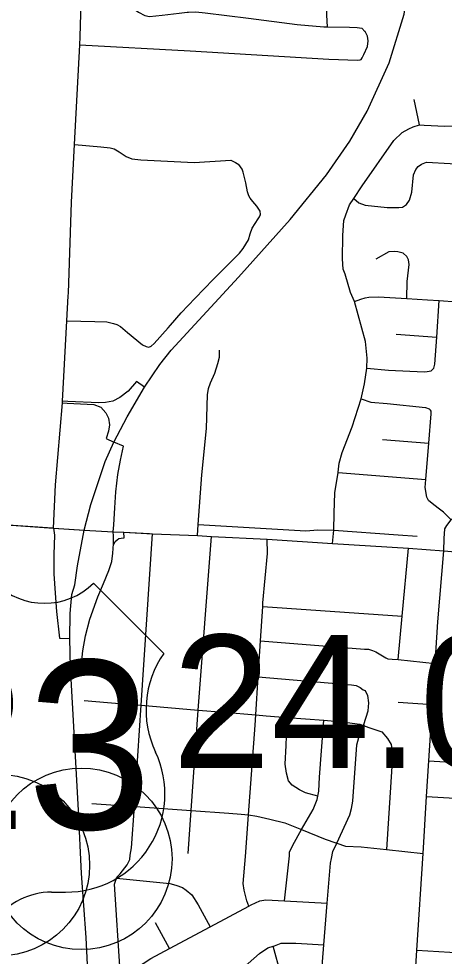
# Model space of a CAD drawing. Extents: x 1729596 to 1934326, y 644115 to 911751.
# Drawn here: x 1828580 to 1832098, y 747751 to 755497 of the extents above; entities that cross this region are included whole.
import ezdxf

# ---------------------------------------------------------------- set-up
doc = ezdxf.new("R2010")
doc.units = 0
for name, color, linetype in [('Default', 7, 'Continuous'), ('GM_X_City_Street', 7, 'Continuous'), ('GM_X_Interchange_Ramps', 7, 'Continuous'), ('GM_X_Interstate_Route', 7, 'Continuous'), ('GM_X_Township', 7, 'Continuous'), ('GM_X_US_Shield', 7, 'Continuous')]:
    doc.layers.add(name, color=color, linetype=linetype)

msp = doc.modelspace()

# ---------------------------------------------------------------- linework, layer by layer
at = {"layer": 'Default'}
for centre in [(1829097.9, 748555.3), (1828416.6, 748503.7)]:
    msp.add_circle(centre, 750, dxfattribs=at)
at = {"layer": 'GM_X_City_Street'}
for points in [[(1828991, 753230.6), (1829017.2, 753982.4), (1829042.1, 754456.4), (1829085.5, 755280.6), (1829089.1, 755347.7), (1829108.1, 756017.6), (1829218.7, 758176.7), (1829219.6, 758194.8), (1829223.8, 759666), (1829249.6, 760899.1)], [(1831131.8, 755430.1), (1831126.1, 755526.9), (1831122.6, 755671.3), (1831122.7, 755703.4), (1831122.9, 755773.6), (1831123, 755817.6), (1831097.2, 755891.9), (1831081.3, 755942.1), (1831067.5, 755990.3), (1831057.7, 756078.5), (1831056.4, 756299.4)], [(1829532.5, 755578.9), (1829570.5, 755550.7), (1829622.5, 755522.4), (1829662.6, 755514.2), (1829766.9, 755525.9), (1829907.3, 755543.4), (1829971.5, 755551.2), (1829983.5, 755551.5), (1830043.6, 755553), (1830121.8, 755546.7), (1830480.5, 755501.2), (1830883.3, 755449.6), (1831101.8, 755430.8), (1831131.8, 755430.1), (1831314.3, 755426), (1831378.4, 755423.8), (1831416.5, 755417.6), (1831440.4, 755391.5)], [(1831411.7, 755161), (1831419.7, 755175), (1831431.8, 755201), (1831464.1, 755267.1), (1831468.3, 755315.2), (1831464.4, 755353.3), (1831444.5, 755391.4), (1831440.4, 755391.5)], [(1829085.5, 755280.6), (1829998.5, 755232.3), (1831145, 755164), (1831381.6, 755155.1), (1831401.6, 755157.1), (1831411.7, 755161)], [(1831893.1, 754619.9), (1831849.6, 754828.6)], [(1831355.1, 753160.2), (1831323.2, 753234.5), (1831277.6, 753385.1), (1831261.7, 753427.2), (1831258, 753513.5), (1831258.6, 753706), (1831267, 753830.3), (1831283.2, 753876.3), (1831315.6, 753958.4), (1831349.7, 754011), (1831418.3, 754116.4), (1831682.1, 754490.4), (1831750.5, 754556.3), (1831804.7, 754588.2), (1831840.9, 754604.1), (1831893.1, 754619.9)], [(1831893.1, 754619.9), (1831933.1, 754617.8), (1832101.5, 754609.1), (1832209.5, 754612.6), (1832213.8, 754612.7), (1832358.1, 754614.2), (1832488.9, 754604.3), (1833482.8, 754529.2)], [(1829042.1, 754456.4), (1829258.2, 754439.1), (1829336.4, 754430.8), (1829370.4, 754420.6), (1829410.4, 754396.4), (1829468.5, 754358.1), (1829516.5, 754337.9), (1829590.7, 754331.6), (1830029.6, 754310), (1830332.4, 754326.9), (1830372.5, 754308.7), (1830400.4, 754292.6)], [(1831349.7, 754011), (1831391.8, 753976.1), (1831443.8, 753955.9), (1831626.2, 753937.2), (1831722.5, 753936.8), (1831752.5, 753940.7), (1831784.7, 753962.7), (1831810.8, 753996.7), (1831829.1, 754062.8), (1831843.6, 754207.1), (1831861.8, 754251.1), (1831881.9, 754275.1), (1831910.1, 754295), (1831950.2, 754310.9), (1832146.8, 754299.8), (1832365.1, 754287.4), (1833156.8, 754238.4), (1833468.8, 754217.5)], [(1830578, 753875.8), (1830579.5, 753878.9), (1830575.6, 753907), (1830549.7, 753947.1), (1830515.7, 753987.4), (1830493.8, 754013.5), (1830483.8, 754033.6), (1830471.9, 754067.8), (1830458.1, 754140), (1830436.3, 754230.3), (1830428.4, 754254.4), (1830400.4, 754292.6)], [(1829836.1, 752966.2), (1829923.3, 753067.2), (1830040, 753189.1), (1830188.9, 753340.9), (1830406.1, 753560.7), (1830436.3, 753598.7), (1830480.6, 753670.7), (1830494.8, 753720.8), (1830509, 753766.9), (1830559.4, 753842.8), (1830569.5, 753858.9), (1830574.5, 753868.9), (1830578, 753875.8)], [(1831788.2, 753184.9), (1831792.6, 753325), (1831807.1, 753465.4), (1831801.2, 753503.4), (1831787.3, 753531.6), (1831757.3, 753559.8), (1831713.2, 753572), (1831683.2, 753574.1), (1831641.1, 753570.2), (1831532.6, 753510.5)], [(1828868.4, 751288.4), (1828884.4, 751646.5), (1828941.9, 752322.1), (1828943.1, 752337.3), (1828977.7, 753000.1), (1828990.2, 753207.1), (1828991, 753230.6)], [(1831173.6, 751161.7), (1831185.9, 751270.2), (1831186.9, 751410.3), (1831193.5, 751578.7), (1831219.6, 751747.8), (1831220.1, 751751.1), (1831228.4, 751825.3), (1831254.7, 751911.4), (1831337.6, 752123.6), (1831412.3, 752355.2), (1831439, 752480.2), (1831458.1, 752608.6), (1831461.8, 752692.6), (1831446.2, 752829), (1831355.1, 753160.2)], [(1831355.1, 753160.2), (1831409.2, 753180.1), (1831445.4, 753190), (1831475.4, 753195.9), (1831553.7, 753199.6), (1831788.2, 753184.9), (1831960.5, 753174.1), (1832055, 753167.5), (1832347, 753147.1), (1832618.3, 753128.1), (1833173.1, 753089.4), (1833597.4, 753054.5), (1833760.4, 753041.1), (1833948.8, 753022.4), (1834057, 753015.9), (1834171.3, 753009.5), (1834275.2, 753013.5), (1834313.6, 753015), (1834468, 753024.5), (1834528.2, 753034.3), (1834584.3, 753030.1), (1834648.3, 753012.4)], [(1831990.7, 752588.4), (1832010.8, 752608.4), (1832020.9, 752642.5), (1832035.3, 752864.6), (1832055, 753167.5)], [(1828977.7, 753000.1), (1829210.5, 752996.1), (1829309.8, 752991.3), (1829364.7, 752979), (1829392.4, 752969.3), (1829422.4, 752953.1), (1829478.4, 752904.8), (1829602.4, 752802.1), (1829632.4, 752787.9), (1829656.4, 752783.8)], [(1829656.4, 752783.8), (1829674.1, 752791.2), (1829698.8, 752812.6), (1829816.3, 752943.3), (1829836.1, 752966.2)], [(1831701, 752890.3), (1832035.3, 752864.6)], [(1830058.7, 751227.1), (1830062.8, 751317.6), (1830093.4, 751727.1), (1830132.7, 752112), (1830139.6, 752388.7), (1830147.8, 752440.8), (1830166, 752488.8), (1830200.4, 752566.9), (1830226.7, 752649), (1830240.9, 752699.1), (1830239.1, 752757.3)], [(1831458.1, 752608.6), (1831635.9, 752593.7), (1831932.5, 752578.6), (1831956.6, 752582.5), (1831990.7, 752588.4)], [(1831412.3, 752355.2), (1831490.7, 752327.6), (1831624.9, 752317.1), (1831943.6, 752285.8), (1831973, 752274.1), (1831983.6, 752263.6)], [(1832093.3, 751101), (1832096.7, 751203.1), (1832103.8, 751281.1), (1832118, 751309.5), (1832154, 751355.7), (1832217.2, 751415.9), (1832326.3, 751447), (1832415.8, 751493.9), (1832497.1, 751580.3), (1832543.4, 751664.1), (1832557.6, 751742.1), (1832563.6, 751832.4), (1832586, 752018.7), (1832586, 752125.1), (1832579, 752238.6), (1832607.3, 752281.1), (1832652.8, 752317.5)], [(1832154, 751355.7), (1832125.1, 751386.9), (1832091.1, 751419.1), (1832047.1, 751453.3), (1831997.1, 751491.6), (1831967.1, 751515.8), (1831955.2, 751543.9), (1831939.4, 751624.2), (1831944.7, 751688.7), (1831969.6, 751991), (1831989.5, 752233.5), (1831989.4, 752253.2), (1831983.6, 752263.6)], [(1831587.9, 752020.4), (1831969.6, 751991)], [(1831219.6, 751747.8), (1831944.7, 751688.7)], [(1828245.2, 751332.1), (1828858.9, 751289.1)], [(1828858.9, 751289.1), (1828868.4, 751288.4), (1829082, 751273.1)], [(1830062.8, 751317.6), (1830952.8, 751266.1), (1831052.2, 751273.6), (1831185.9, 751270.2), (1831716.5, 751231.8), (1831873.6, 751222.6)], [(1829082, 751273.1), (1829121.8, 751270.3), (1829361.2, 751257.8), (1829448.9, 751255), (1829660, 751242.6)], [(1829415.3, 746367), (1829449.8, 746964.9), (1829453.2, 747017.1), (1829453, 747029.1), (1829452.6, 747069.2), (1829417.9, 747623.5), (1829372.5, 748346.9), (1829384.1, 748379.1), (1829389.5, 748396), (1829391.9, 748403.2), (1829417.6, 748431.6), (1829476.8, 748506.4), (1829498.3, 748550.7), (1829501.9, 748584.9), (1829513.2, 748645.1), (1829536.1, 748987.7), (1829591.8, 749824.2), (1829685.6, 751241.1)], [(1829660, 751242.6), (1829685.6, 751241.1), (1830058.7, 751227.1), (1830172.8, 751217.4), (1830635.4, 751197.3), (1831173.6, 751161.7), (1831803.4, 751122.4), (1832093.3, 751101), (1833383.1, 750990.5), (1834243.2, 750924.1), (1834458.7, 750906.1)], [(1829981.8, 748598.2), (1830006.7, 748954.7), (1830064.7, 749784.6), (1830172.8, 751217.4)], [(1830482.8, 748164.6), (1830466.1, 748208.7), (1830451.5, 748262.7), (1830443.1, 748296.7), (1830436.5, 748350.7), (1830454, 748575.4), (1830479.4, 748918.1), (1830534.2, 749658.6), (1830539.7, 749745), (1830560, 750059.6), (1830579, 750356.9), (1830597.3, 750640.8), (1830599.1, 750669.6), (1830636.7, 751078.9), (1830635.4, 751197.3)], [(1831716.4, 750201.4), (1831749.8, 750561.7), (1831803.4, 751122.4)], [(1831823.4, 747039.5), (1831837.7, 747267.9), (1831871.7, 747801.5), (1831922.5, 748599.2), (1831952.5, 749069.4), (1831971.4, 749365.4), (1832000.9, 749829.3), (1832022.6, 750169.7), (1832044.6, 750514.6), (1832093.3, 751101)], [(1830597.3, 750640.8), (1831749.8, 750561.7)], [(1830579, 750356.9), (1831439.3, 750288), (1831471.4, 750288.4), (1831505.5, 750276.7), (1831533.6, 750267), (1831616.2, 750215.8), (1831630.2, 750208), (1831668.3, 750206.4), (1831716.4, 750201.4), (1832022.6, 750169.7)], [(1830560, 750059.6), (1831330.6, 749994.2), (1831368.6, 749986.6), (1831402.8, 749970.9), (1831429, 749953.2), (1831445.1, 749947.4)], [(1830973.6, 746983.9), (1830999.4, 747002.2), (1831021.1, 747032.5), (1831034.5, 747084.8), (1831047.8, 747151), (1831058.5, 747285), (1831103, 747844.1), (1831130.4, 748187.9), (1831156.7, 748519), (1831166.3, 748559.2), (1831177.7, 748615.5), (1831209.8, 748685.5), (1831316.4, 748917.7), (1831331.8, 748972), (1831343.1, 749032.2), (1831374, 749497.6), (1831391.4, 749557.9), (1831407, 749592.1), (1831429.5, 749657.5), (1831453.5, 749726.9), (1831468.9, 749779.2), (1831474.2, 749843.4), (1831465.5, 749905.5), (1831445.1, 749947.4)], [(1829121.9, 749863.4), (1829539.6, 749828.5)], [(1829539.6, 749828.5), (1829542.4, 749828.3), (1829591.8, 749824.2), (1830064.7, 749784.6), (1830275.7, 749767)], [(1831716.2, 749850.1), (1832000.9, 749829.3)], [(1830275.7, 749767), (1830278.4, 749766.8), (1830539.7, 749745), (1830625.3, 749737.8), (1830799.7, 749724.2), (1831102.6, 749700.5), (1831253.9, 749688.7), (1831400.1, 749668.2), (1831429.5, 749657.5), (1831474.4, 749641), (1831582.9, 749604.1), (1831629.4, 749550.5), (1831658, 749500.7), (1831668.6, 749440.7), (1831664, 749318.4), (1831619.4, 748631.8)], [(1830778.1, 748207.7), (1830818, 748581.4), (1830819.7, 748609.5), (1830845.1, 748667.9), (1830918.7, 748796.5), (1831013.9, 748962.4), (1831046.9, 749045), (1831053.3, 749073.4), (1831062.2, 749113.3), (1831066.9, 749231.6), (1831102.6, 749700.5)], [(1831053.3, 749073.4), (1830950.3, 749102), (1830900, 749125.5), (1830839.6, 749164.9), (1830811.2, 749198.7), (1830792.5, 749264.6), (1830781.7, 749338.7), (1830792, 749491.1), (1830799.7, 749724.2)], [(1831971.4, 749365.4), (1832466.1, 749333.8), (1832854.7, 749309.1), (1832968.9, 749301.8), (1833032.7, 749294.4), (1833084.6, 749285.3), (1833153.8, 749249.7), (1833270.6, 749189.1), (1833304.3, 749172.4), (1833374.3, 749170.9), (1833705.6, 749151.9), (1834043.8, 749132.5), (1834095.7, 749125.4), (1834147.3, 749106.2), (1834288, 749043.1), (1834326, 749038.3), (1834387.7, 749026.9), (1834534.8, 749015.5), (1835078.9, 749010.5), (1835129.5, 749006.8)], [(1831952.5, 749069.4), (1832838.4, 749017.6), (1832937.4, 749011.9), (1833009.6, 749000.6), (1833045.8, 748977), (1833156.7, 748896), (1833190.9, 748882.4), (1833687, 748858.7), (1833939.3, 748846.6), (1833987.3, 748843.1), (1834043.6, 748817.7), (1834174.4, 748753), (1834222.4, 748745.5), (1834742.8, 748715.2), (1834772.8, 748711.6), (1834797, 748697.8), (1834817.3, 748674), (1834831.6, 748646.1), (1834836.1, 748598), (1834820.2, 748414.9)], [(1829185.2, 749012.2), (1829536.1, 748987.7), (1829545.4, 748987.1)], [(1829545.4, 748987.1), (1830006.7, 748954.7), (1830317.3, 748933), (1830317.7, 748933)], [(1830317.7, 748933), (1830420.2, 748925.8), (1830479.4, 748918.1), (1830548.4, 748909.1), (1830656.7, 748882.3), (1830781, 748851.6), (1830918.7, 748796.5), (1831112.5, 748719), (1831202.9, 748687.9), (1831209.8, 748685.5), (1831281.2, 748660.7), (1831411.3, 748654.2), (1831619.4, 748631.8), (1831922.5, 748599.2)], [(1829389.5, 748396), (1829830.5, 748352), (1829878.6, 748338.5), (1829934.9, 748319.1), (1829963.1, 748295.4), (1830011.5, 748257.8), (1830064.4, 748176.2), (1830162, 747994)], [(1829417.9, 747623.5), (1829506.3, 747636.9), (1829544.2, 747649.4), (1829671.3, 747733), (1829825.5, 747815), (1830162, 747994), (1830482.8, 748164.6), (1830502.5, 748175.1), (1830574.1, 748208), (1830622, 748216.5), (1830778.1, 748207.7), (1831130.4, 748187.9)], [(1829825.5, 747815), (1829710.1, 748026)], [(1829869.6, 747005.4), (1829894.6, 747252.4), (1829911.7, 747336.8), (1829956.9, 747405.5), (1830002.4, 747450), (1830042.1, 747478.5), (1830125.8, 747505.5), (1830217.6, 747526.6), (1830279.3, 747555.3), (1830364.7, 747606.4), (1830477.8, 747689.8), (1830570.9, 747773), (1830638.4, 747819.9), (1830683.4, 747833.3), (1830694.2, 747836.5), (1830750, 747859.2), (1830872, 747858.5), (1831103, 747844.1)], [(1830746.8, 747602.6), (1830683.4, 747833.3)], [(1831871.7, 747801.5), (1832145, 747784.2), (1832453, 747764.7), (1833702.1, 747685.5), (1833756.1, 747686.1), (1833788, 747692.5), (1833807.8, 747708.8), (1833815.8, 747712.9)]]:
    msp.add_lwpolyline(points, dxfattribs=at)
at = {"layer": 'GM_X_Interchange_Ramps'}
for points in [[(1829619.2, 752451.7), (1829552.8, 752499.8), (1829484.3, 752419.6), (1829417.1, 752366.9), (1829358.4, 752336.9), (1829298.7, 752326), (1829241.2, 752322.7), (1828985.5, 752335.3), (1828943.1, 752337.3)], [(1828941.9, 752322.1), (1828981.1, 752320.2), (1829202.4, 752309), (1829258.9, 752287.5), (1829299, 752240), (1829321.9, 752195.1), (1829331.2, 752141.1), (1829323.2, 752087.9), (1829304.4, 752028.3), (1829367.6, 751999.5)], [(1829361.2, 751257.8), (1829366.7, 751314), (1829373.5, 751455.4), (1829384.2, 751587.3), (1829400.3, 751730), (1829421.7, 751849.5), (1829445.5, 751964), (1829367.6, 751999.5)], [(1828868.4, 751288.4), (1828876.2, 751231.1), (1828871.4, 751070.7), (1828870.5, 750910.1), (1828880.9, 750749.2), (1828891.9, 750599.6), (1828916.9, 750377.8), (1829002.1, 750376.2)], [(1829009.4, 750138.8), (1829095.8, 750143.5), (1829109.7, 750275), (1829132.1, 750398.3), (1829168.4, 750534.5), (1829235.4, 750719), (1829280.2, 750829.9), (1829324.9, 750939), (1829349, 751012.5), (1829359.5, 751080.9), (1829362.8, 751157.2), (1829363.6, 751224.1), (1829361.2, 751257.8)], [(1829362.8, 751157.2), (1829369.5, 751156.9), (1829378.6, 751178.7), (1829394.1, 751192.4), (1829408.7, 751201.5), (1829426.9, 751206), (1829450.5, 751208.8), (1829448.9, 751255)]]:
    msp.add_lwpolyline(points, dxfattribs=at)
at = {"layer": 'GM_X_Interstate_Route'}
for points in [[(1829121.8, 751270.3), (1829177.5, 751481.9), (1829231.8, 751647.6), (1829294.1, 751837.5), (1829367.6, 751999.5), (1829476.5, 752207.3), (1829619.2, 752451.7), (1829746.5, 752640.4), (1829839.9, 752757.6), (1830397.3, 753360.2), (1830823.3, 753838.9), (1831124.4, 754206.1), (1831318.6, 754485.6), (1831460.5, 754733.4), (1831643.5, 755133.5), (1831766.4, 755533.8), (1831854.3, 756111), (1831890, 756526.8)], [(1829204.8, 746410.6), (1829202.8, 746611.4), (1829199.3, 746672.6), (1829136.5, 747906), (1829098.1, 748433.3), (1829073.5, 748957.1), (1829025, 749844.7), (1829009.4, 750138.8), (1829002.1, 750376.2), (1829005.6, 750582.9), (1829019.6, 750738.8), (1829043.8, 750820.6), (1829066.1, 750975.2), (1829121.8, 751270.3)]]:
    msp.add_lwpolyline(points, dxfattribs=at)
at = {"layer": 'GM_X_Township'}
msp.add_lwpolyline([(1828245.2, 751332.1), (1828868.4, 751288.4), (1829121.8, 751270.3), (1829361.2, 751257.8), (1829448.9, 751255), (1829685.6, 751241.1), (1830058.7, 751227.1), (1830172.8, 751217.4), (1830635.4, 751197.3), (1831173.6, 751161.7), (1831803.4, 751122.4), (1832093.3, 751100.9), (1833383.1, 750990.5), (1834243.2, 750924.1), (1834880.1, 750870.8), (1835770.7, 750815.1), (1836671.4, 750776.1), (1837625, 750735.7)], dxfattribs=at)
at = {"layer": 'GM_X_US_Shield'}
for p, q in [((1829779.5, 750252.7), (1829199.4, 750832.8)), ((1828851.3, 748280.4), (1828967.4, 748280.4))]:
    msp.add_line(p, q, dxfattribs=at)
for centre, radius, start, end in [((1828793.3, 751247), 580.1, 225.573, 314.427), ((1830444.7, 749786.9), 812.1, 144.99907, 205.45288), ((1828976.4, 749092.5), 812.1, 269.36174, 25.16808), ((1828851.3, 747700.4), 580.1, 90, 143.1301)]:
    msp.add_arc(centre, radius, start, end, dxfattribs=at)

# ---------------------------------------------------------------- texts
at = {"layer": 'Default'}
msp.add_text('24.00', height=1100, dxfattribs=at).set_placement((1829847.9, 749305.3))
at = {"layer": 'GM_X_US_Shield'}
msp.add_text('23', height=1392.19, dxfattribs=at).set_placement((1827612.4, 748802.5))

doc.saveas('drawing.dxf')
